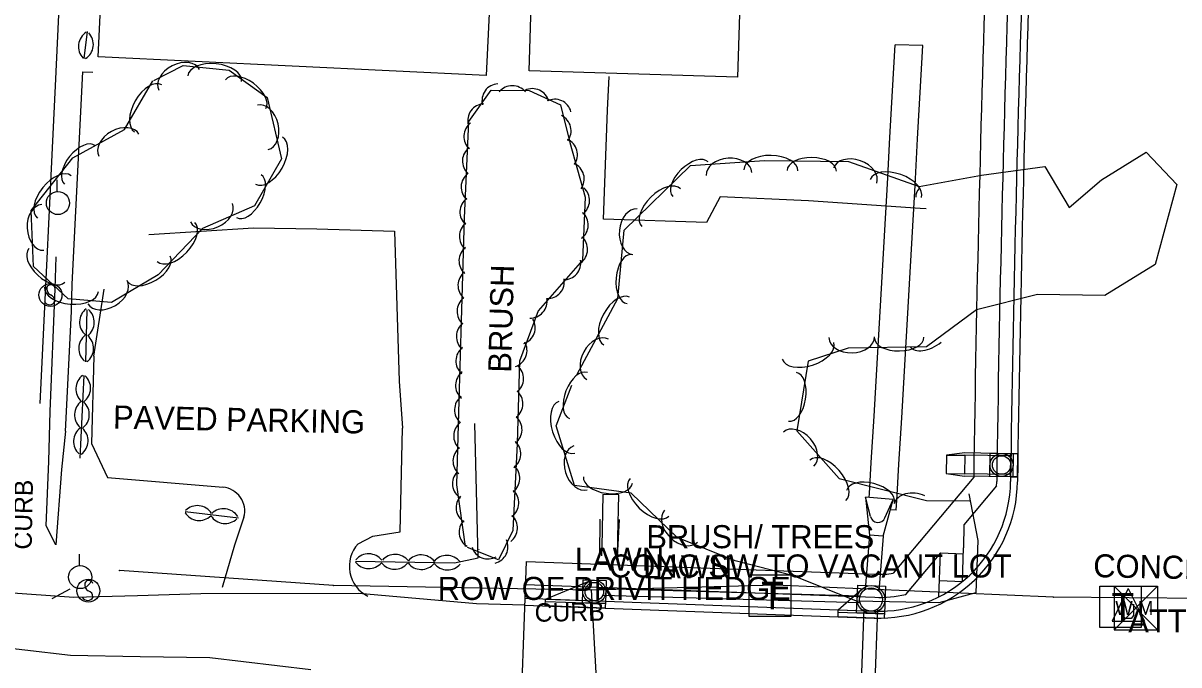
# Model space of a CAD drawing. Extents: x 978516 to 993312, y 1836504 to 1846212.
# Drawn here: x 992239.7 to 992490.2, y 1842621.1 to 1842760.2 of the extents above; entities that cross this region are included whole.
import ezdxf

# ---------------------------------------------------------------- set-up
doc = ezdxf.new("R2010")
doc.units = 0
for name, color, linetype in [('R_Drainage', 7, 'Continuous'), ('R_Proposed Road', 7, 'Continuous'), ('S_BUILDING', 7, 'Continuous'), ('S_CURB', 7, 'Continuous'), ('S_CURB_ANNOT', 7, 'Continuous'), ('S_EDGE_PAVEMENT', 7, 'Continuous'), ('S_GAS_UTILITIES', 7, 'Continuous'), ('S_PARKING', 7, 'Continuous'), ('S_PARKING_ANNOT', 7, 'Continuous'), ('S_PAVEMENT_CROWN', 7, 'Continuous'), ('S_SIDEWALK', 7, 'Continuous'), ('S_SIGN', 7, 'Continuous'), ('S_SURVEY_TEXT_ANNOT', 7, 'Continuous'), ('S_TELEPHONE_UTILITIES', 7, 'Continuous'), ('S_TREE', 7, 'Continuous'), ('S_TREE_ANNOT', 7, 'Continuous'), ('S_UNDERGROUND_CABLE', 7, 'Continuous'), ('S_UTILITY_POLE', 7, 'Continuous'), ('S_UTILITY_POLE_ANNOT', 7, 'Continuous'), ('S_UTL_PT_SYM', 7, 'Continuous'), ('S_WATER_UTILITIES', 7, 'Continuous')]:
    doc.layers.add(name, color=color, linetype=linetype)

msp = doc.modelspace()

# ---------------------------------------------------------------- linework, layer by layer
at = {"layer": 'R_Drainage'}
for p, q in [((992434.67, 1842755.3), (992428.67, 1842755.48)), ((992439.79, 1842666.58), (992439.73, 1842662.58)), ((992443.8, 1842667.03), (992439.79, 1842666.58)), ((992439.79, 1842666.58), (992443.79, 1842666.53)), ((992443.79, 1842666.53), (992443.73, 1842662.53)), ((992453.79, 1842666.38), (992443.79, 1842666.53)), ((992454.3, 1842666.87), (992443.8, 1842667.03)), ((992449.22, 1842661.95), (992449.3, 1842666.95)), ((992453.79, 1842666.38), (992453.73, 1842662.38)), ((992454.3, 1842666.87), (992454.22, 1842661.87)), ((992439.73, 1842662.58), (992443.72, 1842662.03)), ((992439.73, 1842662.58), (992443.73, 1842662.53)), ((992454.22, 1842661.87), (992443.72, 1842662.03)), ((992453.73, 1842662.38), (992443.73, 1842662.53)), ((992453.72, 1842661.88), (992455.22, 1842661.86)), ((992428.25, 1842656.97), (992422.27, 1842657.46)), ((992422.27, 1842657.46), (992423.1, 1842649.22)), ((992423.35, 1842653.23), (992422.27, 1842657.46)), ((992426.09, 1842648.97), (992428.25, 1842656.97)), ((992426.49, 1842652.97), (992428.25, 1842656.97)), ((992428.91, 1842654.66), (992427.65, 1842654.73)), ((992423.1, 1842649.22), (992422.19, 1842637.42)), ((992426.09, 1842648.97), (992423.1, 1842649.22)), ((992426.09, 1842648.97), (992425.17, 1842637.09)), ((992352.92, 1842635.35), (992362.54, 1842639.28)), ((992361.08, 1842639.56), (992366.07, 1842639.38)), ((992365.32, 1842636.17), (992421.06, 1842634.59)), ((992365.36, 1842637.67), (992421.1, 1842636.09)), ((992416.37, 1842633.03), (992421.48, 1842637.52)), ((992352.9, 1842634.85), (992365.89, 1842634.38)), ((992421.89, 1842633.32), (992420.71, 1842601.17)), ((992424.89, 1842633.21), (992423.7, 1842601.06)), ((992416.36, 1842632.53), (992426.35, 1842632.16))]:
    msp.add_line(p, q, dxfattribs=at)
for points in [[(992423.07, 1842657.4), (992423.12, 1842658.24), (992423.52, 1842664.95), (992424.12, 1842675.02), (992424.71, 1842685.09), (992425.29, 1842695.16), (992425.87, 1842705.23), (992426.44, 1842715.29), (992427.01, 1842725.36), (992427.57, 1842735.42), (992427.85, 1842740.46), (992428.12, 1842745.49), (992428.67, 1842755.47), (992428.67, 1842755.48)], [(992428.91, 1842654.66), (992429.11, 1842657.88), (992429.51, 1842664.59), (992430.11, 1842674.67), (992430.7, 1842684.74), (992431.28, 1842694.81), (992431.86, 1842704.88), (992432.43, 1842714.95), (992433, 1842725.02), (992433.56, 1842735.09), (992433.84, 1842740.13), (992434.11, 1842745.16), (992434.67, 1842755.3)], [(992455.22, 1842661.86), (992455.3, 1842666.86), (992453.8, 1842666.88), (992453.72, 1842661.88)]]:
    msp.add_lwpolyline(points, dxfattribs=at)
for points in [[(992449.22, 1842661.95), (992449.3, 1842666.95), (992454.3, 1842666.87), (992454.22, 1842661.87)], [(992453.72, 1842661.88), (992453.8, 1842666.88), (992455.3, 1842666.86), (992455.22, 1842661.86)], [(992361.08, 1842639.56), (992366.07, 1842639.38), (992365.89, 1842634.38), (992360.89, 1842634.56)], [(992420.57, 1842638.38), (992426.57, 1842638.16), (992426.35, 1842632.16), (992420.35, 1842632.38)], [(992352.92, 1842635.35), (992365.91, 1842634.88), (992365.85, 1842633.38), (992352.86, 1842633.86)], [(992416.37, 1842633.03), (992426.37, 1842632.66), (992426.31, 1842631.16), (992416.32, 1842631.53)]]:
    msp.add_lwpolyline(points, close=True, dxfattribs=at)
for centre, radius in [((992451.76, 1842664.41), 2.5), ((992451.76, 1842664.41), 2.5), ((992451.76, 1842664.41), 2.5), ((992451.76, 1842664.41), 2), ((992451.76, 1842664.41), 2), ((992451.76, 1842664.41), 2), ((992363.48, 1842636.97), 2.5), ((992363.48, 1842636.97), 2.5), ((992363.48, 1842636.97), 2.5), ((992363.48, 1842636.97), 2), ((992363.48, 1842636.97), 2), ((992363.48, 1842636.97), 2), ((992423.46, 1842635.27), 3), ((992423.46, 1842635.27), 3), ((992423.46, 1842635.27), 3), ((992423.46, 1842635.27), 2.5), ((992423.46, 1842635.27), 2.5), ((992423.46, 1842635.27), 2.5)]:
    msp.add_circle(centre, radius, dxfattribs=at)
msp.add_arc((992424.96, 1842653.64), 1.67, 194.3558, 336.2706, dxfattribs=at)
at = {"layer": 'R_Proposed Road'}
for p, q in [((992445.73, 1842661.75), (992428.28, 1842640.95)), ((992450.68, 1842659.88), (992443.59, 1842651.43)), ((992443.59, 1842651.43), (992443.53, 1842646.43)), ((992443.27, 1842639.17), (992443.53, 1842646.43)), ((992348.71, 1842643.51), (992346.98, 1842596.54)), ((992348.71, 1842643.51), (992424.47, 1842640.74)), ((992438.49, 1842645.35), (992430.97, 1842636.38)), ((992438.14, 1842635.82), (992438.49, 1842645.35)), ((992438.49, 1842645.35), (992443.49, 1842645.17)), ((992348.52, 1842638.52), (992424.28, 1842635.74)), ((992438.27, 1842639.35), (992443.27, 1842639.17)), ((992348.36, 1842634.02), (992424.12, 1842631.24)), ((992348.41, 1842635.52), (992424.17, 1842632.74))]:
    msp.add_line(p, q, dxfattribs=at)
for centre, radius, start, end in [((998202.23, 1842580.69), 5757.08, 178.036106, 179.193225), ((998202.23, 1842580.69), 5752.08, 178.036106, 179.201336), ((998202.23, 1842580.69), 5749.08, 178.036106, 179.201336), ((998202.23, 1842580.69), 5747.58, 178.036106, 179.201336), ((992425.22, 1842661.22), 30, 267.9024, 359.2013), ((992425.22, 1842661.22), 28.5, 267.9024, 359.2013), ((992425.22, 1842661.22), 25.5, 356.9794, 359.2013), ((992425.22, 1842661.22), 20.5, 267.9024, 278.5888), ((992425.22, 1842661.22), 25.5, 267.9024, 283.0361)]:
    msp.add_arc(centre, radius, start, end, dxfattribs=at)
at = {"layer": 'S_BUILDING'}
for points in [[(992396.88, 1842823.61), (992394.54, 1842748.45), (992349.36, 1842749.86), (992351.7, 1842825.01)], [(992340.05, 1842748.86), (992255.93, 1842752.91), (992258.89, 1842814.35), (992291.01, 1842812.8), (992291.19, 1842816.42), (992310.54, 1842815.48), (992310.36, 1842811.76), (992343, 1842810.19)]]:
    msp.add_lwpolyline(points, close=True, dxfattribs=at)
at = {"layer": 'S_CURB'}
msp.add_lwpolyline([(992249.79, 1842637.54), (992245.92, 1842635.43)], dxfattribs=at)
at = {"layer": 'S_EDGE_PAVEMENT'}
for points in [[(992251.34, 1842853.16), (992249.39, 1842805.35), (992246.72, 1842748.08), (992243.33, 1842677.74)], [(992312.47, 1842636.56), (992278.23, 1842636.46), (992264.45, 1842636.07), (992250.67, 1842635.69), (992235.42, 1842636.78), (992220.17, 1842637.86), (992211.47, 1842637.56), (992192.67, 1842639.26)], [(992348.36, 1842634.03), (992337.96, 1842634.31), (992312.47, 1842636.56)]]:
    msp.add_lwpolyline(points, dxfattribs=at)
at = {"layer": 'S_GAS_UTILITIES'}
for p, q in [((992306.97, 1842638.27), (992260.54, 1842641.54)), ((992362.79, 1842637.3), (992306.97, 1842638.27)), ((992402.73, 1842638.38), (992362.79, 1842637.3)), ((992463.05, 1842635.77), (992402.73, 1842638.38)), ((992362.81, 1842637.34), (992364.75, 1842603.16)), ((992507.38, 1842635.34), (992463.05, 1842635.77))]:
    msp.add_line(p, q, dxfattribs=at)
at = {"layer": 'S_PARKING'}
for points in [[(992435.44, 1842719.93), (992434.15, 1842720.03), (992409.93, 1842721.66), (992390.77, 1842722.55), (992387.82, 1842716.98), (992365.46, 1842717.7), (992366.37, 1842741.34), (992366.69, 1842748.63)], [(992266.92, 1842714.39), (992289.59, 1842715.83), (992303.34, 1842715.58), (992320.19, 1842715.11), (992321.22, 1842682.62), (992321.94, 1842672.43)], [(992255.02, 1842688.01), (992257.27, 1842702.55)], [(992255.02, 1842688.01), (992254.53, 1842669.08), (992257.96, 1842661.7), (992283, 1842659.61)], [(992312.27, 1842647.31), (992315.45, 1842648.96), (992321.41, 1842649.94), (992321.94, 1842672.43)], [(992287.54, 1842653.08), (992285.5, 1842647.05), (992282.85, 1842637.89)]]:
    msp.add_lwpolyline(points, dxfattribs=at)
msp.add_arc((992317.6, 1842642.45), 7.22, 137.6651, 243.5461, dxfattribs=at)
msp.add_ellipse((992282.5, 1842654.41), major_axis=(-0.8, 5.16), ratio=0.99741, start_param=4.301066, end_param=6.034474, dxfattribs=at)
at = {"layer": 'S_PAVEMENT_CROWN'}
msp.add_lwpolyline([(992302.02, 1842620.02), (992280.16, 1842622.61), (992265.07, 1842622.86), (992249.98, 1842623.12), (992230.08, 1842625.41), (992219.3, 1842626.3), (992211.18, 1842628), (992192.34, 1842628.93)], dxfattribs=at)
at = {"layer": 'S_SIDEWALK'}
for points in [[(992248.88, 1842671.74), (992250.13, 1842697.69), (992250.3, 1842703.59), (992252.65, 1842749.6), (992254.82, 1842749.54)], [(992245.51, 1842676.01), (992246.63, 1842702.59), (992246.82, 1842709.54)], [(992248.88, 1842671.74), (992247.98, 1842663.41), (992246.8, 1842647.1), (992244.68, 1842651.21), (992245.28, 1842665.23), (992245.51, 1842676.01)], [(992368.51, 1842644.48), (992368.59, 1842648.71), (992368.78, 1842657.94), (992365.34, 1842658.01), (992365.11, 1842646.71), (992365.05, 1842644.75)], [(992364.69, 1842652.7), (992364.64, 1842644.79)], [(992368.52, 1842644.48), (992368.91, 1842652.6)]]:
    msp.add_lwpolyline(points, dxfattribs=at)
at = {"layer": 'S_SIGN'}
for centre in [(992245.6, 1842701.26), (992253.82, 1842637.17)]:
    msp.add_circle(centre, 2.49, dxfattribs=at)
for centre, radius, start, end in [((992245.67, 1842702.53), 0.95, 16.5258, 156.8957), ((992246.29, 1842702.59), 1.5, 167.1196, 241.9813), ((992245.19, 1842699.92), 1.4, 358.6529, 73.7063), ((992245.45, 1842700.44), 1.28, 204.641, 335.359), ((992254.51, 1842638.49), 1.5, 167.1196, 241.9813), ((992253.9, 1842638.43), 0.95, 16.5258, 156.8957), ((992253.67, 1842636.34), 1.28, 204.641, 335.359), ((992253.41, 1842635.82), 1.4, 358.6529, 73.7063)]:
    msp.add_arc(centre, radius, start, end, dxfattribs=at)
at = {"layer": 'S_TELEPHONE_UTILITIES'}
for points in [[(992397.07, 1842631.61), (992397.07, 1842640.61), (992406.07, 1842640.61), (992406.07, 1842631.61)], [(992473.03, 1842629.17), (992473.03, 1842638.17), (992482.03, 1842638.17), (992482.03, 1842629.17)]]:
    msp.add_lwpolyline(points, close=True, dxfattribs=at)
at = {"layer": 'S_TREE'}
for points in [[(992252.93, 1842752.51), (992253.66, 1842758.4)], [(992267.99, 1842747.75), (992274.33, 1842750.98), (992284.33, 1842749.97), (992292.57, 1842744.06), (992295.68, 1842730.79), (992289.83, 1842720.59), (992278.56, 1842715.68), (992268.93, 1842705.66), (992258.84, 1842699.66), (992249.44, 1842700.43), (992241.93, 1842707.45), (992241.39, 1842719.6), (992250.47, 1842730.95), (992261.66, 1842737.1), (992267.77, 1842747.69)], [(992253.22, 1842752.54), (992253.23, 1842752.64)], [(992335.57, 1842646.73), (992333.72, 1842660.13), (992334.22, 1842678.41), (992334.68, 1842695.6), (992335.32, 1842717.93), (992336.26, 1842738.85), (992341.16, 1842745.64), (992349.37, 1842745.59), (992356.15, 1842742.49), (992358.17, 1842734.32), (992361.5, 1842722.43), (992360.95, 1842708.83), (992351.31, 1842697.81), (992347.24, 1842686.94), (992346.76, 1842669.07), (992345.81, 1842650.24), (992342.73, 1842643.88), (992335.98, 1842646.5)], [(992359.74, 1842684.08), (992368.56, 1842700.49), (992369.94, 1842715.28), (992384.3, 1842729.31), (992400.36, 1842730.42), (992418.6, 1842730.18), (992433.92, 1842724.78), (992447.39, 1842727.26), (992461.17, 1842729.09), (992466.42, 1842720.23), (992473.45, 1842726.23), (992483.08, 1842732.18), (992489.72, 1842725.2), (992485.02, 1842707.9), (992474.15, 1842701.17), (992459.56, 1842701.34), (992446.36, 1842698.07), (992435.46, 1842690.01), (992418.5, 1842689.71), (992409.83, 1842686.92), (992407.41, 1842671.84), (992416.57, 1842661.51), (992435.51, 1842656.71), (992444.83, 1842656.64)], [(992253.27, 1842686.81), (992253.57, 1842698.01)], [(992253.55, 1842686.87), (992253.55, 1842686.97)], [(992252.84, 1842683.84), (992251.97, 1842665.89)], [(992252.56, 1842683.79), (992252.55, 1842683.69)], [(992444.69, 1842658.16), (992446.62, 1842648.04), (992446.2, 1842636.74), (992438.13, 1842634.52), (992420.31, 1842634.88), (992406.69, 1842640.4), (992394, 1842643.67), (992381.41, 1842648.68), (992371.46, 1842658.34), (992359.18, 1842659.97), (992355.19, 1842672.9), (992358.62, 1842681.69)], [(992311.72, 1842643.61), (992333.18, 1842643.18), (992338.3, 1842644.32), (992337.61, 1842673.4)], [(992274.79, 1842654.33), (992286.38, 1842652.98)], [(992274.82, 1842654.05), (992274.92, 1842654.04)], [(992338.54, 1842646.08), (992338.54, 1842646.18)], [(992311.78, 1842643.34), (992311.88, 1842643.33)]]:
    msp.add_lwpolyline(points, dxfattribs=at)
for centre, start, end in [((992255.31, 1842755.13), 122.1838, 223.7807), ((992251.26, 1842755.57), 302.1838, 43.7807), ((992342.77, 1842743.39), 93.358, 194.9549), ((992345.7, 1842742.98), 38.8634, 140.4603), ((992350.08, 1842742.34), 14.6494, 116.2463), ((992354.9, 1842740.05), 14.6494, 116.2463), ((992339.69, 1842739.07), 93.358, 194.9549), ((992338.85, 1842735.63), 126.6252, 228.2221), ((992354.81, 1842736.84), 323.1348, 64.7317), ((992356.2, 1842731.64), 324.8148, 66.4118), ((992338.54, 1842730.31), 126.6252, 228.2221), ((992357.66, 1842726.4), 324.8148, 66.4118), ((992338.25, 1842724.67), 126.6252, 228.2221), ((992358.81, 1842721.74), 306.9133, 48.5103), ((992338, 1842719.23), 126.6252, 228.2221), ((992358.52, 1842716.42), 306.9133, 48.5103), ((992337.87, 1842713.97), 127.5831, 229.18), ((992358.38, 1842711.13), 306.9133, 48.5103), ((992337.79, 1842708.69), 127.5831, 229.18), ((992356.93, 1842708.22), 268.0285, 9.6254), ((992337.57, 1842703.36), 127.5831, 229.18), ((992353.35, 1842704.13), 268.0285, 9.6254), ((992255.54, 1842695.38), 127.647, 229.2439), ((992337.37, 1842697.72), 127.5831, 229.18), ((992349.61, 1842699.9), 268.0285, 9.6254), ((992251.46, 1842695.34), 307.647, 49.2439), ((992347.04, 1842694.19), 288.6681, 30.265), ((992337.22, 1842692.28), 127.647, 229.2439), ((992255.38, 1842689.65), 127.647, 229.2439), ((992251.31, 1842689.69), 307.647, 49.2439), ((992345.26, 1842689.22), 288.6681, 30.265), ((992337.11, 1842686.98), 127.647, 229.2439), ((992344.51, 1842683.15), 307.647, 49.2439), ((992254.74, 1842680.92), 126.4351, 228.032), ((992250.66, 1842681.05), 306.4351, 48.032), ((992337.04, 1842681.69), 127.647, 229.2439), ((992254.46, 1842675.28), 126.4351, 228.032), ((992336.82, 1842676.36), 127.647, 229.2439), ((992344.36, 1842677.71), 307.647, 49.2439), ((992250.39, 1842675.32), 306.4351, 48.032), ((992336.64, 1842670.72), 127.647, 229.2439), ((992344.18, 1842672.06), 307.647, 49.2439), ((992254.24, 1842669.54), 126.4351, 228.032), ((992250.11, 1842669.68), 306.4351, 48.032), ((992336.49, 1842665.28), 127.647, 229.2439), ((992343.9, 1842666.8), 306.3101, 47.907), ((992343.71, 1842661.52), 306.3101, 47.907), ((992336.37, 1842660.41), 137.0746, 238.6715), ((992343.48, 1842656.22), 306.3101, 47.907), ((992337.17, 1842655.19), 137.0746, 238.6715), ((992277.84, 1842656.03), 212.5126, 314.1095), ((992277.43, 1842651.97), 32.5126, 134.1095), ((992283.45, 1842655.37), 212.5126, 314.1095), ((992283.12, 1842651.3), 32.5126, 134.1095), ((992343.2, 1842650.78), 306.3101, 47.907), ((992337.82, 1842649.9), 137.0746, 238.6715), ((992341.13, 1842646.69), 283.3701, 24.967), ((992340.44, 1842647.7), 198.0285, 299.6254), ((992314.59, 1842645.59), 218.0388, 319.6358), ((992314.57, 1842641.52), 38.0388, 139.6358), ((992320.23, 1842645.48), 218.0388, 319.6358), ((992320.31, 1842641.4), 38.0388, 139.6358), ((992325.99, 1842645.42), 218.0388, 319.6358), ((992325.95, 1842641.29), 38.0388, 139.6358), ((992331.51, 1842641.17), 38.0388, 139.6358), ((992331.66, 1842645.31), 218.0388, 319.6358)]:
    msp.add_arc(centre, 3.64, start, end, dxfattribs=at)
for centre, major_axis, ratio, start_param, end_param in [((992273.49, 1842747.88), (-4.42, -2.25), 0.685311, 3.141593, 6.283185), ((992281.19, 1842748.15), (-5.84, 0.59), 0.55008, 3.141593, 6.283185), ((992287.91, 1842744.79), (-4.34, 3.12), 0.540699, 3.141593, 6.283185), ((992266.78, 1842741.73), (-2.93, -5.08), 0.55008, 3.141593, 6.283185), ((992291.64, 1842737.59), (-1.13, 4.82), 0.685311, 3.141593, 6.283185), ((992260.45, 1842733.72), (-4.34, -2.39), 0.685311, 3.141593, 6.283185), ((992251.99, 1842729.45), (-3.34, -4.17), 0.540699, 3.141593, 6.283185), ((992292.99, 1842730.36), (2.92, 5.09), 0.55008, 3.141593, 6.283185), ((992384.32, 1842726.36), (-3.82, -3.74), 0.540699, 3.141593, 6.283185), ((992392.7, 1842727.5), (-4.94, -0.34), 0.685311, 3.141593, 6.283185), ((992401.75, 1842728.28), (-5.87, 0.08), 0.55008, 3.141593, 6.283185), ((992410.62, 1842728.16), (-5.35, 0.07), 0.540699, 3.141593, 6.283185), ((992420.02, 1842727.15), (-4.67, 1.65), 0.685311, 3.141593, 6.283185), ((992428.84, 1842724.32), (-5.53, 1.95), 0.55008, 3.141593, 6.283185), ((992246.45, 1842722.52), (-3.67, -4.58), 0.55008, 3.141593, 6.283185), ((992288.58, 1842722.67), (2.66, 4.64), 0.540699, 3.141593, 6.283185), ((992377.97, 1842720.17), (-4.2, -4.1), 0.55008, 3.141593, 6.283185), ((992438.47, 1842723.46), (-5.26, -0.97), 0.540699, 5.659772, 6.283185), ((992243.94, 1842715.89), (0.22, -4.95), 0.685311, 3.141593, 6.283185), ((992280.51, 1842719.13), (4.54, 1.98), 0.685311, 3.141593, 6.283185), ((992372.3, 1842714.97), (-0.46, -4.93), 0.685311, 3.141593, 6.283185), ((992272.81, 1842712.76), (4.07, 4.23), 0.55008, 3.141593, 6.283185), ((992244.81, 1842707.66), (3.9, -3.65), 0.540699, 3.141593, 6.283185), ((992266.93, 1842706.94), (4.6, 2.73), 0.540699, 3.141593, 6.283185), ((992371.09, 1842704.73), (-0.49, -5.32), 0.540699, 3.141593, 6.283185), ((992257.94, 1842701.9), (4.26, 2.53), 0.685311, 3.141593, 6.283185), ((992250.15, 1842702.5), (5.85, -0.47), 0.55008, 3.141593, 6.283185), ((992368.34, 1842695.6), (-2.78, -5.17), 0.55008, 3.141593, 6.283185), ((992364.19, 1842687.32), (-2.35, -4.36), 0.685311, 3.141593, 6.283185), ((992409.82, 1842689.15), (5.59, 1.8), 0.55008, 3.141593, 6.283185), ((992419.28, 1842692.11), (4.95, 0.09), 0.685311, 3.141593, 6.283185), ((992429.59, 1842692.02), (5.35, 0.09), 0.540699, 3.141593, 6.283185), ((992436.64, 1842693.52), (4.72, 3.49), 0.55008, 3.141593, 4.737776), ((992360.03, 1842679.45), (-1.95, -4.98), 0.540699, 3.141593, 6.283185), ((992406.44, 1842679.17), (0.85, 5.28), 0.540699, 3.141593, 6.283185), ((992357.51, 1842672.57), (1.73, -5.61), 0.55008, 3.141593, 6.283185), ((992407.77, 1842667.85), (-3.29, 3.71), 0.685311, 3.141593, 6.283185), ((992360.49, 1842663.8), (1.46, -4.74), 0.685311, 3.141593, 6.283185), ((992414.11, 1842661.1), (-3.9, 4.39), 0.55008, 3.141593, 6.283185), ((992366.44, 1842661.15), (5.3, -0.7), 0.540699, 3.141593, 6.283185), ((992375.46, 1842657.41), (4.21, -4.09), 0.55008, 3.141593, 6.283185), ((992423.36, 1842657.6), (-5.18, 1.32), 0.540699, 3.141593, 6.283185), ((992433.29, 1842654.81), (-4.8, 1.22), 0.685311, 4.491439, 6.283185), ((992382.28, 1842651.15), (3.55, -3.45), 0.685311, 3.141593, 6.283185)]:
    msp.add_ellipse(centre, major_axis=major_axis, ratio=ratio, start_param=start_param, end_param=end_param, dxfattribs=at)
at = {"layer": 'S_UNDERGROUND_CABLE'}
for p, q in [((992479.23, 1842637.67), (992475.7, 1842630.58)), ((992479.23, 1842637.67), (992482.71, 1842630.58)), ((992478.03, 1842631.82), (992478.03, 1842634.26)), ((992480.39, 1842634.26), (992480.39, 1842631.82)), ((992475.7, 1842630.58), (992482.71, 1842630.58)), ((992478.65, 1842631.16), (992478.03, 1842631.82)), ((992479.85, 1842631.16), (992478.65, 1842631.16)), ((992480.39, 1842631.82), (992479.85, 1842631.16))]:
    msp.add_line(p, q, dxfattribs=at)
at = {"layer": 'S_UTILITY_POLE'}
for p, q in [((992247.07, 1842723.71), (992247.07, 1842726.19)), ((992251.9, 1842642.64), (992251.9, 1842645.12))]:
    msp.add_line(p, q, dxfattribs=at)
for centre in [(992247.21, 1842721.19), (992252.04, 1842640.12)]:
    msp.add_circle(centre, 2.5, dxfattribs=at)
at = {"layer": 'S_UTL_PT_SYM'}
for points in [[(992260.54, 1842641.54), (992260.54, 1842641.59), (992260.54, 1842641.54), (992260.49, 1842641.54), (992260.54, 1842641.54), (992260.54, 1842641.49), (992260.54, 1842641.54), (992260.59, 1842641.54)], [(992306.97, 1842638.27), (992306.97, 1842638.32), (992306.97, 1842638.27), (992306.92, 1842638.27), (992306.97, 1842638.27), (992306.97, 1842638.22), (992306.97, 1842638.27), (992307.02, 1842638.27)], [(992402.73, 1842638.38), (992402.73, 1842638.43), (992402.73, 1842638.38), (992402.68, 1842638.38), (992402.73, 1842638.38), (992402.73, 1842638.33), (992402.73, 1842638.38), (992402.78, 1842638.38)], [(992362.79, 1842637.3), (992362.79, 1842637.35), (992362.79, 1842637.3), (992362.74, 1842637.3), (992362.79, 1842637.3), (992362.79, 1842637.25), (992362.79, 1842637.3), (992362.84, 1842637.3)], [(992362.81, 1842637.34), (992362.81, 1842637.39), (992362.81, 1842637.34), (992362.76, 1842637.34), (992362.81, 1842637.34), (992362.81, 1842637.29), (992362.81, 1842637.34), (992362.86, 1842637.34)], [(992463.05, 1842635.77), (992463.05, 1842635.82), (992463.05, 1842635.77), (992463, 1842635.77), (992463.05, 1842635.77), (992463.05, 1842635.72), (992463.05, 1842635.77), (992463.1, 1842635.77)]]:
    msp.add_lwpolyline(points, dxfattribs=at)
at = {"layer": 'S_WATER_UTILITIES'}
for p, q in [((992476.2, 1842638.17), (992485.54, 1842638.17)), ((992476.2, 1842638.17), (992476.2, 1842628.68)), ((992476.2, 1842638.17), (992485.54, 1842628.68)), ((992485.54, 1842638.17), (992476.2, 1842628.68)), ((992485.54, 1842638.17), (992485.54, 1842628.68)), ((992476.2, 1842628.68), (992485.54, 1842628.68))]:
    msp.add_line(p, q, dxfattribs=at)

# ---------------------------------------------------------------- texts
at = {"layer": 'S_CURB_ANNOT'}
for rotation, p in [(88.8373, (992241.52, 1842646.05)), (0.9584, (992350.58, 1842630.43))]:
    msp.add_text('CURB', height=4, rotation=rotation, dxfattribs=at).set_placement(p)
at = {"layer": 'S_PARKING_ANNOT'}
for s, height, p in [('PAVED PARKING', 5.0005, (992259.13, 1842672.33)), ('CONCRETE', 5, (992471.6, 1842640.11))]:
    msp.add_text(s, height=height, rotation=358.8373, dxfattribs=at).set_placement(p)
at = {"layer": 'S_SURVEY_TEXT_ANNOT'}
for s, p in [('BRUSH/ TREES', (992374.76, 1842646.38)), ('LAWN', (992359.28, 1842641.52)), ('CONC SW TO VACANT LOT', (992366.66, 1842640.03)), ('LAWN', (992374.06, 1842639.84)), ('ROW OF PRIVIT HEDGE', (992329.54, 1842635.17))]:
    msp.add_text(s, height=5, dxfattribs=at).set_placement(p)
at = {"layer": 'S_TELEPHONE_UTILITIES'}
for p in [(992399.63, 1842633.11), (992475.59, 1842630.67)]:
    msp.add_text('T', height=6, dxfattribs=at).set_placement(p)
at = {"layer": 'S_TREE_ANNOT'}
msp.add_text('BRUSH', height=5, rotation=88.4454, dxfattribs=at).set_placement((992345.46, 1842684.38))
at = {"layer": 'S_UTILITY_POLE_ANNOT'}
msp.add_text('ATT', height=5, dxfattribs=at).set_placement((992479.23, 1842628.14))
at = {"layer": 'S_WATER_UTILITIES'}
msp.add_text('W M', height=3, dxfattribs=at).set_placement((992476.41, 1842631.94))

doc.saveas('drawing.dxf')
